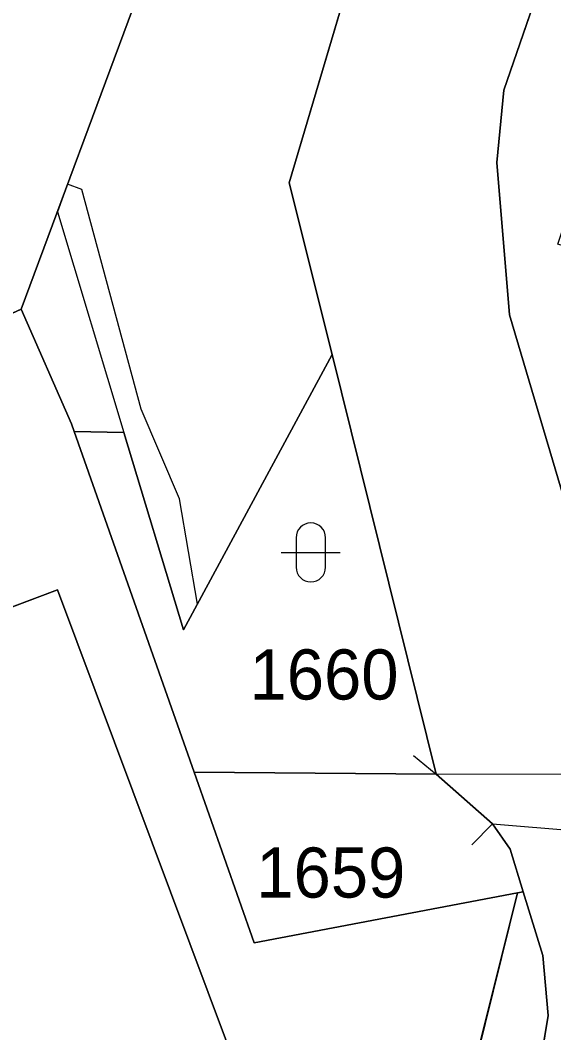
# Model space of a CAD drawing. Extents: x -689422 to -685210, y -987725 to -982160.
# Drawn here: x -686844.32 to -686826.21, y -985186.52 to -985152.17 of the extents above; entities that cross this region are included whole.
import ezdxf

# ---------------------------------------------------------------- set-up
doc = ezdxf.new("R2010")
doc.units = 0
for name, color, linetype in [('KN_Budovy', 7, 'Continuous'), ('KN_Hranice_parcel', 7, 'Continuous'), ('KN_Hranice_parcel_vnitrni_kresba', 7, 'Continuous'), ('KN_Parcelni cisla', 7, 'Continuous'), ('KN_Polygon parcely', 7, 'Continuous'), ('KN_POZEMKY_OSTATNI PLOCHA', 7, 'Continuous'), ('KN_POZEMKY_VODNI_PLOCHA', 7, 'Continuous'), ('KN_POZEMKY_ZASTAVENA PLOCHA', 7, 'Continuous'), ('KN_VYUZITI_07_vodni plocha_tok prirozeny', 7, 'Continuous'), ('KN_VYUZITI_17_ostatni plocha_ostatni komunikace', 7, 'Continuous'), ('KN_VYUZITI_23_ostatni plocha_manipulacni plocha', 7, 'Continuous'), ('KN_VYUZITI_27_ostatni plocha_neplodna puda', 7, 'Continuous'), ('KN_Věcná břemena k části', 7, 'Continuous'), ('KN_Značky kultur', 7, 'Continuous')]:
    doc.layers.add(name, color=color, linetype=linetype)

msp = doc.modelspace()

# ---------------------------------------------------------------- linework, layer by layer
at = {"layer": 'KN_Budovy'}
msp.add_lwpolyline([(-686837.65, -985187.03), (-686837.29, -985186.9), (-686843.06, -985171.49), (-686872.99, -985182.76), (-686884.92, -985187.1), (-686880.28, -985199.64), (-686881.8, -985200.2), (-686880.81, -985202.7), (-686879.32, -985202.14), (-686873.85, -985216.93), (-686874.57, -985217.19), (-686874.42, -985217.61), (-686862.43, -985213.19), (-686862.02, -985213.04), (-686864.35, -985206.73), (-686867.48, -985198.26)], close=True, dxfattribs=at)
at = {"layer": 'KN_Hranice_parcel'}
for p, q in [((-686840.36, -985151.39), (-686844.29, -985161.97)), ((-686844.29, -985161.97), (-686852.93, -985165.95)), ((-686833.74, -985163.5), (-686830.2, -985177.74)), ((-686838.42, -985177.67), (-686842.49, -985166.12)), ((-686830.2, -985177.74), (-686838.42, -985177.67)), ((-686834.46, -985209.87), (-686827.44, -985181.77)), ((-686827.25, -985181.73), (-686827.44, -985181.77))]:
    msp.add_line(p, q, dxfattribs=at)
for points in [[(-686833.74, -985163.5), (-686835.19, -985157.68), (-686823.01, -985116.62), (-686804.33, -985076.14)], [(-686822.99, -985171.35), (-686825.59, -985169.33), (-686827.72, -985162.16), (-686828.15, -985156.99), (-686827.91, -985154.54), (-686826.35, -985150), (-686824.79, -985148.67), (-686824.13, -985144.97), (-686823.16, -985143.09)], [(-686844.29, -985161.97), (-686842.58, -985165.86), (-686842.49, -985166.12)], [(-686842.49, -985166.12), (-686840.81, -985166.15), (-686838.78, -985172.85), (-686833.74, -985163.5)], [(-686874.42, -985217.61), (-686874.57, -985217.19), (-686873.85, -985216.93), (-686879.32, -985202.14), (-686880.81, -985202.7), (-686881.8, -985200.2), (-686880.28, -985199.64), (-686884.92, -985187.1), (-686872.99, -985182.76), (-686843.06, -985171.49), (-686837.29, -985186.9), (-686837.65, -985187.03)], [(-686827.44, -985181.77), (-686836.38, -985183.46), (-686838.42, -985177.67)], [(-686830.2, -985177.74), (-686828.29, -985179.43), (-686827.69, -985180.29), (-686827.25, -985181.73)], [(-686827.25, -985181.73), (-686826.59, -985183.89), (-686826.41, -985185.93), (-686826.74, -985188), (-686829.38, -985196.19), (-686833.72, -985208.31), (-686834.46, -985209.87)]]:
    msp.add_lwpolyline(points, dxfattribs=at)
at = {"layer": 'KN_Hranice_parcel_vnitrni_kresba'}
for p, q in [((-686830.977, -985177.11), (-686830.2, -985177.739)), ((-686830.2, -985177.74), (-686821.57, -985177.72)), ((-686828.998, -985180.137), (-686828.291, -985179.43)), ((-686828.29, -985179.43), (-686821.5, -985179.99))]:
    msp.add_line(p, q, dxfattribs=at)
at = {"layer": 'KN_Polygon parcely'}
for points in [[(-686800.41, -985053.96), (-686810.65, -985047.43), (-686827.19, -985057.19), (-686849.84, -985138.85), (-686853.36, -985151.54), (-686853.97, -985152.22), (-686849.38, -985152.36), (-686851.52, -985158.18), (-686856.98, -985164.02), (-686874.22, -985174.25), (-686853.46, -985165.94), (-686852.93, -985165.95), (-686844.29, -985161.97), (-686840.36, -985151.39), (-686848.49, -985149.15), (-686824.69, -985062.95), (-686810.58, -985067.08), (-686805.9, -985068.45)], [(-686842.49, -985166.12), (-686840.81, -985166.15), (-686838.78, -985172.85), (-686833.74, -985163.5), (-686835.19, -985157.68), (-686823.01, -985116.62), (-686804.33, -985076.14), (-686808.14, -985074.38), (-686817.04, -985090.86), (-686819.73, -985095.83), (-686823.44, -985102.68), (-686829.59, -985114.07), (-686836.39, -985126.85), (-686838.37, -985134.17), (-686840.36, -985151.39), (-686844.29, -985161.97), (-686842.58, -985165.86)], [(-686820.94, -985138.8), (-686823.16, -985143.09), (-686824.13, -985144.97), (-686824.79, -985148.67), (-686826.35, -985150), (-686827.91, -985154.54), (-686828.15, -985156.99), (-686827.72, -985162.16), (-686825.59, -985169.33), (-686822.99, -985171.35), (-686821.93, -985172.17), (-686822.15, -985169.01), (-686817.07, -985168.69), (-686815.62, -985164.28), (-686823.97, -985161.36), (-686824.63, -985160.21), (-686826.08, -985159.76), (-686825.42, -985157.82), (-686824.26, -985158.22), (-686822.85, -985153.78), (-686817.38, -985155.51), (-686816.37, -985152.45), (-686812.26, -985154.09), (-686808.59, -985142.95)], [(-686827.44, -985181.77), (-686836.38, -985183.46), (-686838.42, -985177.67), (-686842.49, -985166.12), (-686842.58, -985165.86), (-686844.29, -985161.97), (-686852.93, -985165.95), (-686870.94, -985174.24), (-686880.44, -985178.9), (-686889.45, -985184.52), (-686882.19, -985204.18), (-686881.15, -985207.03), (-686864.61, -985251.83), (-686863.69, -985252.03), (-686856.13, -985253.66), (-686854.83, -985251.34), (-686853.4, -985248.84), (-686844.93, -985232.25), (-686837.66, -985217.71), (-686836.76, -985215.79), (-686834.46, -985209.87)], [(-686833.74, -985163.5), (-686838.78, -985172.85), (-686840.81, -985166.15), (-686842.49, -985166.12), (-686838.42, -985177.67), (-686830.2, -985177.74)], [(-686879.32, -985202.14), (-686880.81, -985202.7), (-686881.8, -985200.2), (-686880.28, -985199.64), (-686884.92, -985187.1), (-686872.99, -985182.76), (-686843.06, -985171.49), (-686837.29, -985186.9), (-686837.65, -985187.03), (-686834.48, -985195.45), (-686864.35, -985206.73), (-686862.02, -985213.04), (-686862.43, -985213.19), (-686856.08, -985230.35), (-686868.13, -985234.77), (-686874.42, -985217.61), (-686874.57, -985217.19), (-686873.85, -985216.93)], [(-686862.43, -985213.19), (-686862.02, -985213.04), (-686864.35, -985206.73), (-686867.48, -985198.26), (-686837.65, -985187.03), (-686837.29, -985186.9), (-686843.06, -985171.49), (-686872.99, -985182.76), (-686884.92, -985187.1), (-686880.28, -985199.64), (-686881.8, -985200.2), (-686880.81, -985202.7), (-686879.32, -985202.14), (-686873.85, -985216.93), (-686874.57, -985217.19), (-686874.42, -985217.61)], [(-686830.2, -985177.74), (-686838.42, -985177.67), (-686836.38, -985183.46), (-686827.44, -985181.77), (-686827.25, -985181.73), (-686827.69, -985180.29), (-686828.29, -985179.43)], [(-686827.44, -985181.77), (-686834.46, -985209.87), (-686833.72, -985208.31), (-686829.38, -985196.19), (-686826.74, -985188), (-686826.41, -985185.93), (-686826.59, -985183.89), (-686827.25, -985181.73)]]:
    msp.add_lwpolyline(points, close=True, dxfattribs=at)
for points in [[(-686793.87, -985048.71), (-686801.85, -985069.64), (-686804.33, -985076.14), (-686823.01, -985116.62), (-686835.19, -985157.68), (-686833.74, -985163.5), (-686830.2, -985177.74), (-686828.29, -985179.43), (-686827.69, -985180.29), (-686827.25, -985181.73), (-686826.59, -985183.89), (-686826.41, -985185.93), (-686826.74, -985188)], [(-686822.31, -985191.43), (-686821.4, -985183.4), (-686821.5, -985179.99), (-686821.57, -985177.72), (-686822.99, -985171.35), (-686825.59, -985169.33), (-686827.72, -985162.16), (-686828.15, -985156.99), (-686827.91, -985154.54), (-686826.35, -985150), (-686824.79, -985148.67), (-686824.13, -985144.97), (-686823.16, -985143.09), (-686822.96, -985142.2), (-686820.21, -985133.56), (-686816.91, -985115.31), (-686795.93, -985070.41), (-686792.1, -985062.47)]]:
    msp.add_lwpolyline(points, dxfattribs=at)
at = {"layer": 'KN_POZEMKY_OSTATNI PLOCHA'}
for p, q in [((-686823.01, -985116.62), (-686835.19, -985157.68)), ((-686827.91, -985154.54), (-686826.35, -985150)), ((-686840.36, -985151.39), (-686844.29, -985161.97)), ((-686844.29, -985161.97), (-686840.36, -985151.39)), ((-686828.15, -985156.99), (-686827.91, -985154.54)), ((-686827.72, -985162.16), (-686828.15, -985156.99)), ((-686835.19, -985157.68), (-686833.74, -985163.5)), ((-686844.29, -985161.97), (-686852.93, -985165.95)), ((-686852.93, -985165.95), (-686844.29, -985161.97)), ((-686844.29, -985161.97), (-686842.58, -985165.86)), ((-686842.58, -985165.86), (-686844.29, -985161.97)), ((-686825.59, -985169.33), (-686827.72, -985162.16)), ((-686833.74, -985163.5), (-686838.78, -985172.85)), ((-686838.78, -985172.85), (-686833.74, -985163.5)), ((-686833.74, -985163.5), (-686830.2, -985177.74)), ((-686842.58, -985165.86), (-686842.49, -985166.12)), ((-686842.49, -985166.12), (-686842.58, -985165.86)), ((-686842.49, -985166.12), (-686838.42, -985177.67)), ((-686840.81, -985166.15), (-686842.49, -985166.12)), ((-686838.42, -985177.67), (-686842.49, -985166.12)), ((-686842.49, -985166.12), (-686840.81, -985166.15)), ((-686838.78, -985172.85), (-686840.81, -985166.15)), ((-686840.81, -985166.15), (-686838.78, -985172.85)), ((-686843.06, -985171.49), (-686872.99, -985182.76)), ((-686837.29, -985186.9), (-686843.06, -985171.49)), ((-686838.42, -985177.67), (-686836.38, -985183.46)), ((-686836.38, -985183.46), (-686838.42, -985177.67)), ((-686838.42, -985177.67), (-686830.2, -985177.74)), ((-686830.2, -985177.74), (-686838.42, -985177.67)), ((-686830.2, -985177.74), (-686828.29, -985179.43)), ((-686828.29, -985179.43), (-686827.69, -985180.29)), ((-686827.69, -985180.29), (-686827.25, -985181.73)), ((-686836.38, -985183.46), (-686827.44, -985181.77)), ((-686827.44, -985181.77), (-686836.38, -985183.46)), ((-686827.44, -985181.77), (-686834.46, -985209.87)), ((-686834.46, -985209.87), (-686827.44, -985181.77)), ((-686827.25, -985181.73), (-686827.44, -985181.77)), ((-686827.44, -985181.77), (-686827.25, -985181.73)), ((-686827.25, -985181.73), (-686826.59, -985183.89)), ((-686826.59, -985183.89), (-686826.41, -985185.93)), ((-686826.41, -985185.93), (-686826.74, -985188))]:
    msp.add_line(p, q, dxfattribs=at)
at = {"layer": 'KN_POZEMKY_VODNI_PLOCHA'}
for p, q in [((-686835.19, -985157.68), (-686823.01, -985116.62)), ((-686826.35, -985150), (-686827.91, -985154.54)), ((-686827.91, -985154.54), (-686828.15, -985156.99)), ((-686828.15, -985156.99), (-686827.72, -985162.16)), ((-686833.74, -985163.5), (-686835.19, -985157.68)), ((-686827.72, -985162.16), (-686825.59, -985169.33)), ((-686830.2, -985177.74), (-686833.74, -985163.5)), ((-686828.29, -985179.43), (-686830.2, -985177.74)), ((-686827.69, -985180.29), (-686828.29, -985179.43)), ((-686827.25, -985181.73), (-686827.69, -985180.29)), ((-686826.59, -985183.89), (-686827.25, -985181.73)), ((-686826.41, -985185.93), (-686826.59, -985183.89)), ((-686826.74, -985188), (-686826.41, -985185.93))]:
    msp.add_line(p, q, dxfattribs=at)
at = {"layer": 'KN_POZEMKY_ZASTAVENA PLOCHA'}
for p, q in [((-686872.99, -985182.76), (-686843.06, -985171.49)), ((-686843.06, -985171.49), (-686837.29, -985186.9))]:
    msp.add_line(p, q, dxfattribs=at)
at = {"layer": 'KN_VYUZITI_07_vodni plocha_tok prirozeny'}
for p, q in [((-686835.19, -985157.68), (-686823.01, -985116.62)), ((-686826.35, -985150), (-686827.91, -985154.54)), ((-686827.91, -985154.54), (-686828.15, -985156.99)), ((-686828.15, -985156.99), (-686827.72, -985162.16)), ((-686833.74, -985163.5), (-686835.19, -985157.68)), ((-686827.72, -985162.16), (-686825.59, -985169.33)), ((-686830.2, -985177.74), (-686833.74, -985163.5)), ((-686828.29, -985179.43), (-686830.2, -985177.74)), ((-686827.69, -985180.29), (-686828.29, -985179.43)), ((-686827.25, -985181.73), (-686827.69, -985180.29)), ((-686826.59, -985183.89), (-686827.25, -985181.73)), ((-686826.41, -985185.93), (-686826.59, -985183.89)), ((-686826.74, -985188), (-686826.41, -985185.93))]:
    msp.add_line(p, q, dxfattribs=at)
at = {"layer": 'KN_VYUZITI_17_ostatni plocha_ostatni komunikace'}
for p, q in [((-686823.01, -985116.62), (-686835.19, -985157.68)), ((-686844.29, -985161.97), (-686840.36, -985151.39)), ((-686835.19, -985157.68), (-686833.74, -985163.5)), ((-686842.58, -985165.86), (-686844.29, -985161.97)), ((-686833.74, -985163.5), (-686838.78, -985172.85)), ((-686842.49, -985166.12), (-686842.58, -985165.86)), ((-686840.81, -985166.15), (-686842.49, -985166.12)), ((-686838.78, -985172.85), (-686840.81, -985166.15))]:
    msp.add_line(p, q, dxfattribs=at)
at = {"layer": 'KN_VYUZITI_23_ostatni plocha_manipulacni plocha'}
for p, q in [((-686827.91, -985154.54), (-686826.35, -985150)), ((-686840.36, -985151.39), (-686844.29, -985161.97)), ((-686828.15, -985156.99), (-686827.91, -985154.54)), ((-686827.72, -985162.16), (-686828.15, -985156.99)), ((-686844.29, -985161.97), (-686852.93, -985165.95)), ((-686852.93, -985165.95), (-686844.29, -985161.97)), ((-686844.29, -985161.97), (-686842.58, -985165.86)), ((-686825.59, -985169.33), (-686827.72, -985162.16)), ((-686842.58, -985165.86), (-686842.49, -985166.12)), ((-686842.49, -985166.12), (-686838.42, -985177.67)), ((-686843.06, -985171.49), (-686872.99, -985182.76)), ((-686837.29, -985186.9), (-686843.06, -985171.49)), ((-686838.42, -985177.67), (-686836.38, -985183.46)), ((-686836.38, -985183.46), (-686838.42, -985177.67)), ((-686838.42, -985177.67), (-686830.2, -985177.74)), ((-686830.2, -985177.74), (-686828.29, -985179.43)), ((-686828.29, -985179.43), (-686827.69, -985180.29)), ((-686827.69, -985180.29), (-686827.25, -985181.73)), ((-686836.38, -985183.46), (-686827.44, -985181.77)), ((-686827.44, -985181.77), (-686836.38, -985183.46)), ((-686827.44, -985181.77), (-686834.46, -985209.87)), ((-686834.46, -985209.87), (-686827.44, -985181.77)), ((-686827.25, -985181.73), (-686827.44, -985181.77)), ((-686827.44, -985181.77), (-686827.25, -985181.73)), ((-686827.25, -985181.73), (-686826.59, -985183.89)), ((-686826.59, -985183.89), (-686826.41, -985185.93)), ((-686826.41, -985185.93), (-686826.74, -985188))]:
    msp.add_line(p, q, dxfattribs=at)
at = {"layer": 'KN_VYUZITI_27_ostatni plocha_neplodna puda'}
for p, q in [((-686838.78, -985172.85), (-686833.74, -985163.5)), ((-686833.74, -985163.5), (-686830.2, -985177.74)), ((-686838.42, -985177.67), (-686842.49, -985166.12)), ((-686842.49, -985166.12), (-686840.81, -985166.15)), ((-686840.81, -985166.15), (-686838.78, -985172.85)), ((-686830.2, -985177.74), (-686838.42, -985177.67))]:
    msp.add_line(p, q, dxfattribs=at)
at = {"layer": 'KN_Věcná břemena k části'}
msp.add_lwpolyline([(-686838.78, -985172.85), (-686838.31, -985171.97), (-686838.92, -985168.4), (-686840.22, -985165.36), (-686842.23, -985157.91), (-686842.72, -985157.73), (-686843.06, -985158.67), (-686840.81, -985166.15), (-686839.67, -985169.92)], close=True, dxfattribs=at)
at = {"layer": 'KN_Značky kultur'}
for p, q in [((-686834.961, -985169.721), (-686834.961, -985170.722)), ((-686833.959, -985170.722), (-686833.959, -985169.721)), ((-686835.461, -985170.221), (-686833.459, -985170.221))]:
    msp.add_line(p, q, dxfattribs=at)
for centre, start, end in [((-686834.46, -985169.721), 0, 180), ((-686834.46, -985170.721), 180, 359.9879)]:
    msp.add_arc(centre, 0.5, start, end, dxfattribs=at)

# ---------------------------------------------------------------- texts
at = {"layer": 'KN_Parcelni cisla'}
for s, p in [('1660', (-686836.54, -985175.21)), ('1659', (-686836.31, -985181.93))]:
    msp.add_text(s, height=1.7, dxfattribs=at).set_placement(p)

doc.saveas('drawing.dxf')
